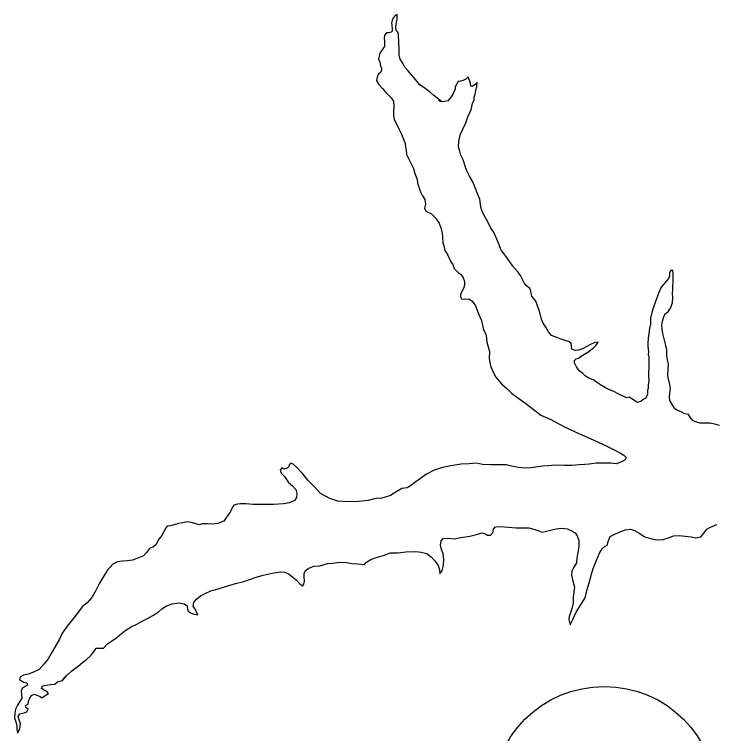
# Model space of a CAD drawing. Extents: x -83719 to 153526, y -11835 to 11446.
# Drawn here: x 7232.3 to 7370, y 408.6 to 549.7 of the extents above; entities that cross this region are included whole.
import ezdxf

# ---------------------------------------------------------------- set-up
doc = ezdxf.new("R2010")
doc.units = 0
doc.layers.add('Level 27', color=7, linetype='Continuous')
doc.layers.add('Level 9', color=7, linetype='Continuous')

msp = doc.modelspace()

# ---------------------------------------------------------------- linework, layer by layer
at = {"layer": 'Level 27'}
msp.add_circle((7347.97, 395.83), 22, dxfattribs=at)
at = {"layer": 'Level 9'}
for points in [[(7316.09, 532.59), (7314.52, 533.82), (7313.86, 534.38), (7312.86, 535.18), (7311.75, 535.94), (7310.95, 536.97), (7310.15, 537.87), (7309.45, 538.73), (7308.85, 539.36), (7308.48, 540.13), (7307.94, 540.96), (7307.74, 541.76), (7307.74, 543.06), (7307.64, 543.86), (7307.67, 544.59), (7307.63, 545.39), (7307.63, 545.83), (7307.46, 546.23), (7307.13, 546.56), (7307.09, 547.16), (7307.12, 547.73), (7307.22, 548.23), (7307.32, 548.76), (7307.32, 549.16), (7307.32, 549.73), (7306.99, 549.56), (7306.59, 549.06), (7306.36, 548.56), (7306.26, 548.02), (7306.33, 547.62), (7306.36, 546.82), (7306.36, 546.46), (7306.16, 546.22), (7305.7, 546.12), (7305.26, 546.08), (7304.83, 545.68), (7304.77, 545.02), (7304.87, 544.45), (7304.87, 543.45), (7304.67, 543.15), (7304.38, 542.78), (7304.01, 542.24), (7303.85, 541.84), (7303.71, 540.94), (7303.92, 540.34), (7304.08, 539.64), (7304.29, 539.14), (7304.25, 538.78), (7304.12, 538.41), (7303.62, 537.91), (7303.43, 537.41), (7303.29, 536.77), (7303.76, 535.94), (7304.46, 535.18), (7305.13, 534.41), (7306.2, 533.38), (7306.6, 532.72), (7306.67, 531.58), (7306.61, 530.88), (7306.61, 529.88), (7306.78, 529.08), (7307.25, 528.12), (7307.65, 527.29), (7308.19, 526.25), (7308.59, 525.26), (7308.89, 524.36), (7308.99, 523.66), (7309.1, 523.06), (7309.2, 522.26), (7309.57, 521.46), (7310.1, 520.39), (7310.54, 519.46), (7310.84, 518.5), (7311.18, 517.53), (7311.38, 516.4), (7311.68, 515.7), (7311.88, 515.06), (7312.32, 514.1), (7312.79, 513.37), (7312.89, 512.47), (7312.73, 511.7), (7312.96, 511.13), (7314.09, 510.57), (7315, 509.61), (7315.56, 508.74), (7315.9, 507.81), (7316.17, 506.78), (7316.21, 506.01), (7316.31, 504.81), (7316.58, 504.18), (7316.65, 503.51), (7317.31, 502.45), (7317.82, 501.28), (7318.25, 500.65), (7318.55, 499.88), (7319.32, 499.09), (7319.79, 498.76), (7320.22, 498.22), (7320.53, 497.32), (7320.56, 496.56), (7320.33, 495.92)], [(7325.66, 507.88), (7325.12, 509.01), (7324.62, 509.95), (7324.08, 510.94), (7323.75, 511.88), (7323.71, 512.51), (7323.54, 513.44), (7323.07, 514.51), (7322.74, 515.54), (7322.2, 516.84), (7321.56, 518), (7320.99, 519.04), (7320.76, 519.77), (7320.29, 521.17), (7319.85, 522.07), (7319.62, 522.9), (7319.35, 523.73), (7319.45, 524.8), (7319.71, 526.1), (7320.2, 527.2), (7320.83, 528.47), (7321.3, 529.81), (7321.59, 530.41), (7321.86, 531.08), (7322.09, 532.21), (7322.42, 532.95), (7322.45, 533.48), (7322.61, 534.05), (7322.75, 534.85), (7322.98, 535.52), (7323.04, 536.38), (7322.71, 536.02), (7322.18, 535.61), (7321.81, 535.65), (7321.74, 536.14), (7321.61, 536.64), (7321.41, 537.11), (7321.27, 537.44), (7320.77, 536.94), (7320.24, 536.77), (7319.74, 536.64), (7319.28, 536.54), (7318.71, 535.53), (7318.75, 535.03), (7318.35, 534.2), (7317.92, 533.53), (7317.29, 532.76), (7316.69, 532.62), (7316.09, 532.59), (7315.79, 532.65), (7315.46, 532.92)], [(7361.01, 499.48), (7360.74, 499.05), (7360.78, 498.38), (7360.55, 497.88), (7360.22, 497.48), (7359.59, 496.71), (7359.12, 496.21), (7358.66, 495.17), (7358.39, 494.44), (7357.93, 493.17), (7357.63, 492.27), (7357.37, 491.5), (7357.04, 490.13), (7357.01, 488.93), (7356.85, 488.1), (7356.68, 487.09), (7356.59, 486.16), (7356.52, 485.16), (7356.53, 484.59), (7356.63, 483.53), (7356.6, 482.96), (7356.67, 482.36), (7356.67, 481.49), (7356.67, 480.33), (7356.64, 479.56), (7356.61, 478.72), (7356.68, 477.72), (7356.58, 477.02), (7356.55, 476.32), (7356.42, 475.96), (7356.42, 475.19), (7356.12, 474.42), (7355.59, 474.12), (7355.16, 473.78), (7354.43, 473.58), (7353.89, 473.95), (7352.86, 474.57), (7352.33, 474.44), (7350.83, 475.17), (7349.86, 475.73), (7348.99, 476.03), (7348.23, 476.42), (7347.42, 476.89), (7346.66, 477.42), (7345.76, 477.98), (7344.92, 478.31), (7344.26, 478.71), (7343.76, 479.24), (7343.02, 479.77), (7342.49, 480.57), (7342.15, 481.37), (7342.15, 481.77), (7342.48, 482.1), (7342.88, 482.24), (7343.45, 482.64), (7344.08, 483.04), (7344.77, 483.45), (7345.31, 483.88), (7345.77, 484.25), (7346.1, 484.55), (7346.4, 484.79), (7346.77, 485.39), (7346.1, 485.32), (7345.24, 484.92), (7344.57, 484.55), (7343.71, 484.11), (7342.91, 483.84), (7342.24, 483.77), (7341.61, 484), (7341.51, 484.6), (7341.44, 485.17), (7340.94, 485.5), (7340.27, 485.73), (7339.34, 486.03), (7338.64, 486.32), (7337.64, 486.69), (7337, 487.42), (7336.5, 488.32), (7335.97, 489.11), (7335.67, 489.91), (7335.46, 490.75), (7335.16, 491.81), (7334.93, 492.31), (7334.62, 493.31), (7334.15, 493.94), (7333.75, 494.41), (7333.62, 494.97), (7333.55, 495.47), (7333.35, 495.94), (7332.65, 496.54), (7332.25, 497.04), (7331.51, 498.47), (7331.08, 499.13), (7330.01, 500.3), (7329.41, 501.16), (7328.67, 502.29), (7327.7, 503.59), (7327.23, 504.85), (7326.86, 505.62), (7326.22, 507.02), (7325.66, 507.88)], [(7370.56, 469.07), (7369.66, 469.3), (7368.66, 469.5), (7367.66, 469.5), (7366.73, 469.53), (7365.93, 469.79), (7365.39, 469.95), (7364.99, 470.39), (7364.66, 470.85), (7364.46, 471.22), (7363.79, 471.35), (7363.02, 471.71), (7362.19, 472.08), (7361.72, 472.41), (7361.42, 472.97), (7360.85, 473.97), (7360.78, 474.64), (7360.85, 475.27), (7360.88, 475.94), (7360.98, 476.37), (7360.78, 477.41), (7360.54, 478.07), (7360.44, 478.91), (7360.47, 480.07), (7360.53, 481.07), (7360.36, 481.94), (7360.26, 482.71), (7360.22, 483.87), (7360.02, 484.77), (7359.82, 485.51), (7359.62, 486.31), (7359.48, 487.07), (7359.31, 487.97), (7359.28, 488.74), (7359.37, 489.51), (7359.67, 490.44), (7360, 491.01), (7360.47, 491.34), (7361, 492.21), (7361.33, 493.18), (7361.43, 494.12), (7361.32, 495.02), (7361.39, 495.68), (7361.42, 496.35), (7361.45, 497.25), (7361.48, 498.02), (7361.48, 498.82), (7361.41, 499.45), (7361.01, 499.48)], [(7320.33, 495.92), (7319.93, 495.19), (7319.77, 494.75), (7319.74, 494.29), (7319.94, 493.92), (7320.6, 493.82), (7321.4, 493.89), (7322, 493.53), (7322.64, 492.63), (7323.34, 490.83), (7323.88, 489.67), (7324.18, 488.07), (7324.79, 486.74), (7324.92, 485.37), (7325.43, 483.54), (7325.37, 482.2), (7325.67, 480.74), (7326.14, 479.61), (7326.71, 478.51), (7327.81, 477.24), (7328.85, 476.28), (7329.78, 475.42), (7331.18, 474.36), (7332.55, 473.39), (7333.99, 472.23), (7335.55, 471.07), (7337.32, 470.31), (7340.19, 468.76), (7343.09, 467.4), (7345.79, 466.24), (7348.49, 464.99), (7350.16, 464.16), (7351.13, 463.63), (7351.83, 463.23), (7352.19, 462.8), (7352.2, 462.47), (7351.86, 462.17), (7351.2, 461.83), (7350.27, 461.53), (7349.23, 461.62), (7347.64, 461.62), (7346.4, 461.68), (7345.01, 461.47), (7344.14, 461.4), (7343.01, 461.33), (7341.61, 461.19), (7340.18, 461.22), (7338.28, 461.25), (7336.98, 461.14), (7335.82, 461.04), (7333.62, 460.76), (7332.29, 460.69), (7331.06, 460.78), (7329.52, 461.11), (7328.69, 461.31), (7327.36, 461.3), (7325.69, 461.33), (7324.1, 461.42), (7322.9, 461.62), (7321.47, 461.55), (7319.9, 461.47), (7317.84, 461.1), (7316.24, 460.79), (7314.58, 460.29), (7313.11, 459.51), (7311.92, 458.64), (7310.79, 457.84), (7309.96, 457.23), (7309.29, 456.83), (7308.29, 456.66), (7307.3, 456.09), (7306.07, 455.28), (7304.34, 454.81), (7303.14, 454.71), (7301.67, 454.33), (7299.74, 454.13), (7297.58, 454.05), (7295.68, 454.21), (7294.15, 454.74), (7292.31, 455.7), (7291.21, 456.96), (7289.81, 458.32), (7288.81, 459.65), (7287.54, 460.91), (7286.97, 461.45), (7286.5, 461.64), (7286.2, 461.41), (7286.04, 460.91), (7285.77, 460.67), (7285.14, 460.5), (7284.74, 460.74), (7284.38, 460.3), (7284.58, 459.7), (7285.28, 459), (7286.05, 457.84), (7286.82, 457.21), (7287.45, 456.45), (7287.69, 455.68), (7287.62, 454.88), (7287.19, 454.34), (7286.23, 453.84)], [(7286.23, 453.84), (7285.06, 453.7), (7283.16, 453.53), (7281.57, 453.52), (7279.07, 453.54), (7277.7, 453.67), (7276.6, 453.7), (7276, 453.63), (7275.31, 453.43), (7275.04, 453), (7274.61, 452.06), (7273.98, 451.26), (7273.32, 450.29), (7272.19, 449.82), (7271.05, 449.65), (7270.06, 449.74), (7269.16, 449.77), (7268.52, 449.57), (7267.69, 449.83), (7267.02, 450), (7266.13, 450.16), (7265.29, 449.96), (7264.49, 449.79), (7263.63, 449.52), (7262.9, 449.38), (7262.23, 449.31), (7261.83, 448.74), (7261.27, 447.54), (7260.54, 446.64), (7260.05, 445.67), (7259.55, 445.2), (7258.78, 444.9), (7258.19, 444.13), (7257.62, 443.49), (7256.32, 442.92), (7255.46, 442.58), (7254.49, 442.51), (7253.46, 442.44), (7252.46, 442.3), (7251.57, 441.8), (7250.47, 440.56), (7249.77, 439.42), (7248.98, 438.09), (7248.25, 436.68), (7247.46, 435.31), (7246.56, 434.21), (7245.63, 433.51), (7243.91, 431.3), (7242.65, 429.66), (7241.65, 428.29), (7241.15, 427.12), (7240.39, 425.88), (7239.7, 424.65), (7238.9, 423.24), (7238.14, 422.24), (7237.11, 421.17), (7236.05, 420.6), (7235.01, 420.26), (7234.08, 420.02), (7233.42, 419.69), (7233.25, 419.19), (7234.05, 418.65), (7234.72, 418.52), (7234.85, 418.06), (7234.39, 417.82), (7233.82, 417.45), (7233.63, 416.92), (7233.66, 416.22), (7233.73, 415.55), (7233.3, 414.78), (7232.9, 414.15), (7232.5, 413.38), (7232.37, 412.58), (7232.28, 411.61), (7232.55, 410.88), (7232.75, 410.21), (7232.78, 409.55), (7232.88, 408.68), (7233.35, 409.48), (7233.45, 410.52), (7233.18, 411.25), (7233.04, 411.91), (7233.34, 412.45), (7234.17, 412.65), (7234.74, 412.82), (7234.97, 413.39), (7234.53, 413.72), (7234.47, 414.09), (7235, 414.36), (7235.03, 414.92), (7235.3, 415.53), (7235.66, 416.06), (7236.13, 416.3), (7236.66, 416.13), (7237.36, 415.87), (7237.66, 415.6), (7238.32, 416.04), (7238.95, 416.47), (7238.65, 416.84), (7238.12, 417.1), (7237.59, 417.43)], [(7323.94, 447.98), (7324.64, 447.79), (7325.04, 447.49), (7325.67, 447.52), (7326.13, 447.96), (7326.26, 448.69), (7326.6, 449.16), (7327.53, 449.23), (7329.16, 449.11), (7330.69, 448.94), (7333.16, 448.99), (7334.36, 448.63), (7335.16, 448.36), (7335.76, 448.1), (7336.39, 448.23), (7337.42, 448.5), (7338.55, 448.74), (7339.55, 448.88), (7340.72, 448.75), (7341.38, 448.45), (7342.28, 447.99), (7342.65, 447.36), (7342.95, 446.49), (7342.99, 445.29), (7342.79, 444.12), (7342.6, 443.09), (7342.53, 442.12), (7342, 441.25), (7341.57, 440.48), (7341.51, 439.68), (7341.81, 438.55), (7342.15, 437.32), (7341.98, 436.42), (7341.85, 435.32), (7341.86, 434.25), (7341.59, 433.08), (7341.26, 432.05), (7341.1, 431.54), (7341, 430.98), (7341.3, 429.94), (7341.8, 430.95), (7342.43, 432.38), (7343.46, 433.95), (7344.22, 435.19), (7344.55, 436.63), (7344.98, 438.16), (7345.47, 439.86), (7345.8, 440.97), (7346.36, 442.44), (7347.02, 444.01), (7347.52, 444.84), (7348.12, 445.34), (7348.52, 445.58), (7348.75, 446.25), (7349.14, 447.28), (7350.14, 447.79), (7351.21, 448.26), (7352.1, 448.59), (7353.1, 448.7), (7353.87, 448.43), (7354.8, 447.94), (7355.94, 447.21), (7357.27, 446.81), (7358.4, 446.58), (7359.53, 446.69), (7360.73, 447.03), (7361.56, 447.36), (7362.66, 447.44), (7363.8, 447.34), (7364.99, 447.18), (7365.93, 447.01), (7366.93, 447.18), (7367.56, 447.95), (7368.05, 448.72), (7368.82, 449.09), (7370.01, 449.6)], [(7241.71, 419.02), (7242.61, 420.06), (7243.54, 420.89), (7244.8, 421.8), (7245.66, 422.5), (7246.43, 423.1), (7247.19, 423.81), (7247.85, 424.61), (7248.32, 425.35), (7249.18, 425.35), (7249.78, 425.32), (7250.55, 426.16), (7251.31, 426.73), (7252.37, 427.43), (7253.3, 428.2), (7254.1, 428.9), (7255.17, 429.51), (7256.26, 430.08), (7257.36, 430.62), (7258.36, 431.19), (7259.42, 431.76), (7260.45, 432.43), (7261.21, 433.07), (7262.08, 433.64), (7263.21, 434.01), (7264.54, 434.21), (7265.61, 434.02), (7266.14, 433.65), (7266.24, 433.09), (7266.34, 432.59), (7266.94, 432.19), (7267.54, 432.02), (7268.24, 431.89), (7268.01, 432.49), (7267.57, 433.19), (7267.31, 433.59), (7267.47, 434.29), (7268, 434.96), (7268.8, 435.6), (7269.7, 436.1), (7270.83, 436.57), (7272.26, 436.98), (7273.69, 437.45), (7275.65, 438.03), (7277.25, 438.43), (7279.48, 439.21), (7281.04, 439.65), (7282.8, 440.05), (7284.4, 440.29), (7285.33, 440.23), (7286.17, 439.87), (7286.9, 439.27), (7287.54, 438.74), (7288.27, 437.97), (7288.57, 437.68), (7288.81, 437.54), (7289.04, 437.88), (7289.14, 438.51), (7289.13, 439.31), (7289.1, 439.98), (7289.36, 440.58), (7289.99, 441.05), (7291.02, 441.42), (7292.16, 441.52), (7293.69, 441.93), (7294.75, 442.03), (7295.98, 442.21), (7297.42, 442.18), (7298.48, 441.95), (7299.55, 441.89), (7300.28, 441.82), (7300.95, 441.76), (7301.31, 442.19), (7302.18, 442.76), (7303.04, 443.1), (7304.84, 443.57), (7305.97, 444.05), (7307.53, 444.05), (7309.06, 444.22), (7310.99, 444.33), (7312.06, 444.17), (7313.16, 443.94), (7314.06, 443.18), (7314.66, 442.55), (7315.4, 441.55), (7315.67, 440.72), (7315.74, 439.95), (7316.2, 440.58), (7316.46, 441.65), (7316.53, 442.72), (7316.39, 443.92), (7316.02, 444.72), (7315.82, 445.58), (7315.95, 446.39), (7316.38, 446.85), (7317.41, 446.92), (7318.55, 446.83), (7319.84, 447.03), (7321.57, 447.34), (7322.9, 447.68), (7323.94, 447.98)], [(7237.59, 417.43), (7237.82, 417.97), (7238.58, 418.11), (7239.42, 418.21), (7240.18, 418.28), (7240.75, 418.71), (7241.71, 419.02), (7242.24, 419.69)]]:
    msp.add_lwpolyline(points, dxfattribs=at)

doc.saveas('drawing.dxf')
